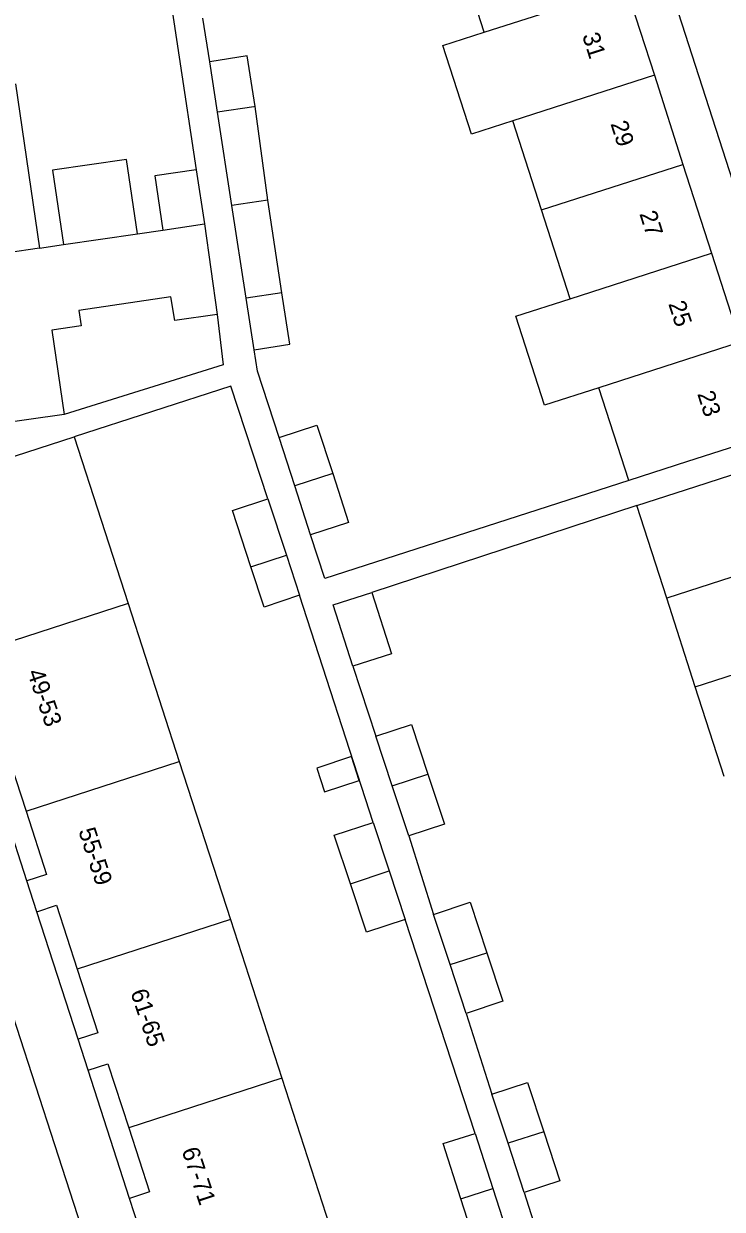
# Model space of a CAD drawing. Extents: x 159377 to 159983, y 382996 to 383595.
# Drawn here: x 159432.7 to 159473.1, y 383280.9 to 383349.4 of the extents above; entities that cross this region are included whole.
import ezdxf

# ---------------------------------------------------------------- set-up
doc = ezdxf.new("R2010")
doc.units = 0
for name, color, linetype in [('IMGEO_Pand', 7, 'Continuous'), ('IMGEO_Pand_nummerreeks', 7, 'Continuous'), ('IMGEO_Rijbaan_lokaal_open', 7, 'Continuous'), ('IMGEO_Voetpad_open', 7, 'Continuous')]:
    doc.layers.add(name, color=color, linetype=linetype)

msp = doc.modelspace()

# ---------------------------------------------------------------- linework, layer by layer
at = {"layer": 'IMGEO_Pand'}
for points in [[(159459.337, 383348.946), (159457.668, 383354.125)], [(159459.337, 383348.946), (159467.521, 383351.582)], [(159467.521, 383351.582), (159469.167, 383346.458)], [(159460.988, 383343.823), (159458.589, 383343.05), (159456.939, 383348.174), (159459.337, 383348.946)], [(159446.085, 383344.655), (159445.633, 383347.576), (159443.467, 383347.241)], [(159443.918, 383344.323), (159443.467, 383347.241)], [(159469.167, 383346.458), (159460.988, 383343.823)], [(159469.167, 383346.458), (159470.822, 383341.306)], [(159432.244, 383345.961), (159433.639, 383336.466)], [(159446.085, 383344.655), (159446.022, 383344.635), (159443.918, 383344.323)], [(159446.821, 383339.232), (159446.085, 383344.655)], [(159444.753, 383338.927), (159443.918, 383344.323)], [(159462.648, 383338.672), (159460.988, 383343.823)], [(159439.294, 383337.299), (159438.662, 383341.596), (159434.38, 383340.965), (159435.012, 383336.668)], [(159462.648, 383338.672), (159470.822, 383341.306)], [(159470.822, 383341.306), (159472.472, 383336.172)], [(159442.685, 383340.995), (159440.295, 383340.644), (159440.755, 383337.514)], [(159442.685, 383340.995), (159443.158, 383337.867)], [(159446.821, 383339.232), (159444.753, 383338.927)], [(159447.628, 383333.888), (159446.821, 383339.232)], [(159445.582, 383333.571), (159444.753, 383338.927)], [(159464.302, 383333.539), (159462.648, 383338.672)], [(159440.755, 383337.514), (159443.158, 383337.867)], [(159443.158, 383337.867), (159443.903, 383332.634)], [(159435.012, 383336.668), (159439.294, 383337.299)], [(159439.294, 383337.299), (159440.755, 383337.514)], [(159433.639, 383336.466), (159424.456, 383335.114)], [(159433.639, 383336.466), (159435.012, 383336.668)], [(159464.302, 383333.539), (159472.472, 383336.172)], [(159472.472, 383336.172), (159474.127, 383331.019)], [(159443.903, 383332.634), (159441.459, 383332.275), (159441.213, 383333.646), (159435.901, 383332.865), (159436.033, 383331.966), (159434.337, 383331.717), (159435.052, 383326.851)], [(159447.628, 383333.888), (159445.582, 383333.571)], [(159446.044, 383330.586), (159448.09, 383330.903), (159447.628, 383333.888)], [(159446.044, 383330.586), (159445.582, 383333.571)], [(159465.962, 383328.388), (159462.821, 383327.376), (159461.161, 383332.527), (159464.302, 383333.539)], [(159474.127, 383331.019), (159465.962, 383328.388)], [(159467.69, 383323.026), (159465.962, 383328.388)], [(159435.052, 383326.851), (159430.816, 383326.239), (159425.867, 383325.523)], [(159447.479, 383325.515), (159449.666, 383326.225), (159450.574, 383323.429)], [(159426.776, 383322.686), (159431.533, 383324.229), (159435.627, 383325.556)], [(159435.627, 383325.556), (159438.749, 383315.916)], [(159448.385, 383322.724), (159447.479, 383325.515)], [(159475.849, 383325.659), (159471.091, 383324.124), (159467.69, 383323.026)], [(159468.153, 383321.575), (159471.572, 383322.687), (159476.326, 383324.233)], [(159450.574, 383323.429), (159448.385, 383322.724)], [(159450.574, 383323.429), (159451.49, 383320.606), (159449.302, 383319.896)], [(159449.302, 383319.896), (159448.385, 383322.724)], [(159445.845, 383318.036), (159444.776, 383321.286), (159446.83, 383321.963)], [(159446.83, 383321.963), (159447.901, 383318.713)], [(159469.879, 383316.222), (159468.153, 383321.575)], [(159445.845, 383318.036), (159447.901, 383318.713)], [(159447.901, 383318.713), (159448.666, 383316.392)], [(159478.057, 383318.86), (159469.879, 383316.222)], [(159448.666, 383316.392), (159446.609, 383315.714), (159445.845, 383318.036)], [(159451.734, 383312.288), (159450.594, 383315.834), (159452.841, 383316.557)], [(159452.841, 383316.557), (159453.981, 383313.011), (159451.734, 383312.288)], [(159438.749, 383315.916), (159429.897, 383313.05)], [(159438.749, 383315.916), (159441.706, 383306.785)], [(159471.533, 383311.092), (159469.879, 383316.222)], [(159471.533, 383311.092), (159479.71, 383313.73)], [(159473.199, 383305.922), (159471.533, 383311.092)], [(159453.071, 383308.239), (159455.124, 383308.917), (159456.073, 383306.047)], [(159430.519, 383307.208), (159431.668, 383307.579), (159432.855, 383303.916)], [(159454.015, 383305.38), (159453.071, 383308.239)], [(159449.655, 383306.4), (159450.109, 383305.026), (159452.11, 383305.687), (159451.656, 383307.061), (159449.655, 383306.4)], [(159432.855, 383303.916), (159441.706, 383306.785)], [(159441.706, 383306.785), (159444.667, 383297.645)], [(159454.015, 383305.38), (159456.073, 383306.047)], [(159456.073, 383306.047), (159457.028, 383303.157), (159454.974, 383302.479)], [(159454.974, 383302.479), (159454.015, 383305.38)], [(159432.855, 383303.916), (159434.041, 383300.254), (159432.891, 383299.882)], [(159451.595, 383299.712), (159450.668, 383302.516), (159452.913, 383303.258)], [(159452.913, 383303.258), (159453.84, 383300.454)], [(159451.595, 383299.712), (159453.84, 383300.454)], [(159453.84, 383300.454), (159454.766, 383297.65)], [(159433.471, 383298.094), (159432.891, 383299.882)], [(159454.766, 383297.65), (159452.521, 383296.908), (159451.595, 383299.712)], [(159433.471, 383298.094), (159434.62, 383298.465), (159435.814, 383294.778)], [(159456.405, 383297.942), (159458.522, 383298.641), (159459.485, 383295.726)], [(159444.667, 383297.645), (159435.814, 383294.778)], [(159444.667, 383297.645), (159447.64, 383288.465)], [(159457.364, 383295.038), (159456.405, 383297.942)], [(159457.364, 383295.038), (159459.485, 383295.726)], [(159459.485, 383295.726), (159460.415, 383292.915), (159458.297, 383292.216)], [(159435.814, 383294.778), (159437.008, 383291.092), (159435.858, 383290.72)], [(159458.297, 383292.216), (159457.364, 383295.038)], [(159436.438, 383288.932), (159435.858, 383290.72)], [(159436.438, 383288.932), (159437.587, 383289.303), (159438.787, 383285.597)], [(159447.64, 383288.465), (159438.787, 383285.597)], [(159447.64, 383288.465), (159450.612, 383279.288)], [(159459.773, 383287.541), (159461.829, 383288.22), (159462.77, 383285.373)], [(159460.709, 383284.706), (159459.773, 383287.541)], [(159438.787, 383285.597), (159439.987, 383281.892), (159438.838, 383281.521)], [(159457.984, 383281.494), (159456.961, 383284.69), (159458.805, 383285.28)], [(159458.805, 383285.28), (159459.828, 383282.083)], [(159462.77, 383285.373), (159460.709, 383284.706)], [(159462.77, 383285.373), (159463.706, 383282.541), (159461.649, 383281.861)], [(159461.649, 383281.861), (159460.709, 383284.706)], [(159457.984, 383281.494), (159459.828, 383282.083)], [(159459.828, 383282.083), (159460.575, 383279.751)], [(159439.418, 383279.733), (159438.838, 383281.521)], [(159460.575, 383279.751), (159458.73, 383279.161), (159457.984, 383281.494)]]:
    msp.add_lwpolyline(points, dxfattribs=at)
at = {"layer": 'IMGEO_Rijbaan_lokaal_open'}
for points in [[(159462.363, 383367.551), (159464.643, 383368.374), (159482.73, 383312.288)], [(159425.699, 383311.777), (159436.697, 383277.841), (159445.705, 383250), (159448.834, 383240.286), (159449.683, 383237.65), (159452.856, 383227.855)]]:
    msp.add_lwpolyline(points, dxfattribs=at)
at = {"layer": 'IMGEO_Voetpad_open'}
for points in [[(159440.716, 383354.033), (159442.685, 383340.995)], [(159443.467, 383347.241), (159443.077, 383349.76)], [(159443.903, 383332.634), (159444.241, 383329.727), (159435.052, 383326.851)], [(159447.479, 383325.515), (159446.235, 383329.351), (159446.044, 383330.586)], [(159446.83, 383321.963), (159444.68, 383328.488), (159435.627, 383325.556)], [(159467.69, 383323.026), (159450.126, 383317.356), (159449.302, 383319.896)], [(159468.153, 383321.575), (159452.841, 383316.557)], [(159452.913, 383303.258), (159448.666, 383316.392)], [(159451.734, 383312.288), (159453.071, 383308.239)], [(159432.891, 383299.882), (159430.519, 383307.208)], [(159454.974, 383302.479), (159456.405, 383297.942)], [(159435.858, 383290.72), (159433.471, 383298.094)], [(159458.805, 383285.28), (159454.766, 383297.65)], [(159458.297, 383292.216), (159459.773, 383287.541)], [(159438.838, 383281.521), (159436.438, 383288.932)], [(159461.649, 383281.861), (159463.068, 383277.363)]]:
    msp.add_lwpolyline(points, dxfattribs=at)

# ---------------------------------------------------------------- texts
at = {"layer": 'IMGEO_Pand_nummerreeks'}
for s, rotation, p in [('31', 287.80732, (159464.983, 383348.758)), ('29', 287.81003, (159466.62, 383343.661)), ('27', 287.81003, (159468.292, 383338.456)), ('25', 287.81003, (159469.965, 383333.25)), ('23', 287.81003, (159471.637, 383328.045)), ('49-53', 288.80943, (159432.906, 383311.944)), ('55-59', 287.99869, (159435.866, 383302.777)), ('61-65', 288.36083, (159438.874, 383293.442)), ('67-71', 288.14188, (159441.835, 383284.298))]:
    msp.add_text(s, height=1, rotation=rotation, dxfattribs=at).set_placement(p)

doc.saveas('drawing.dxf')
